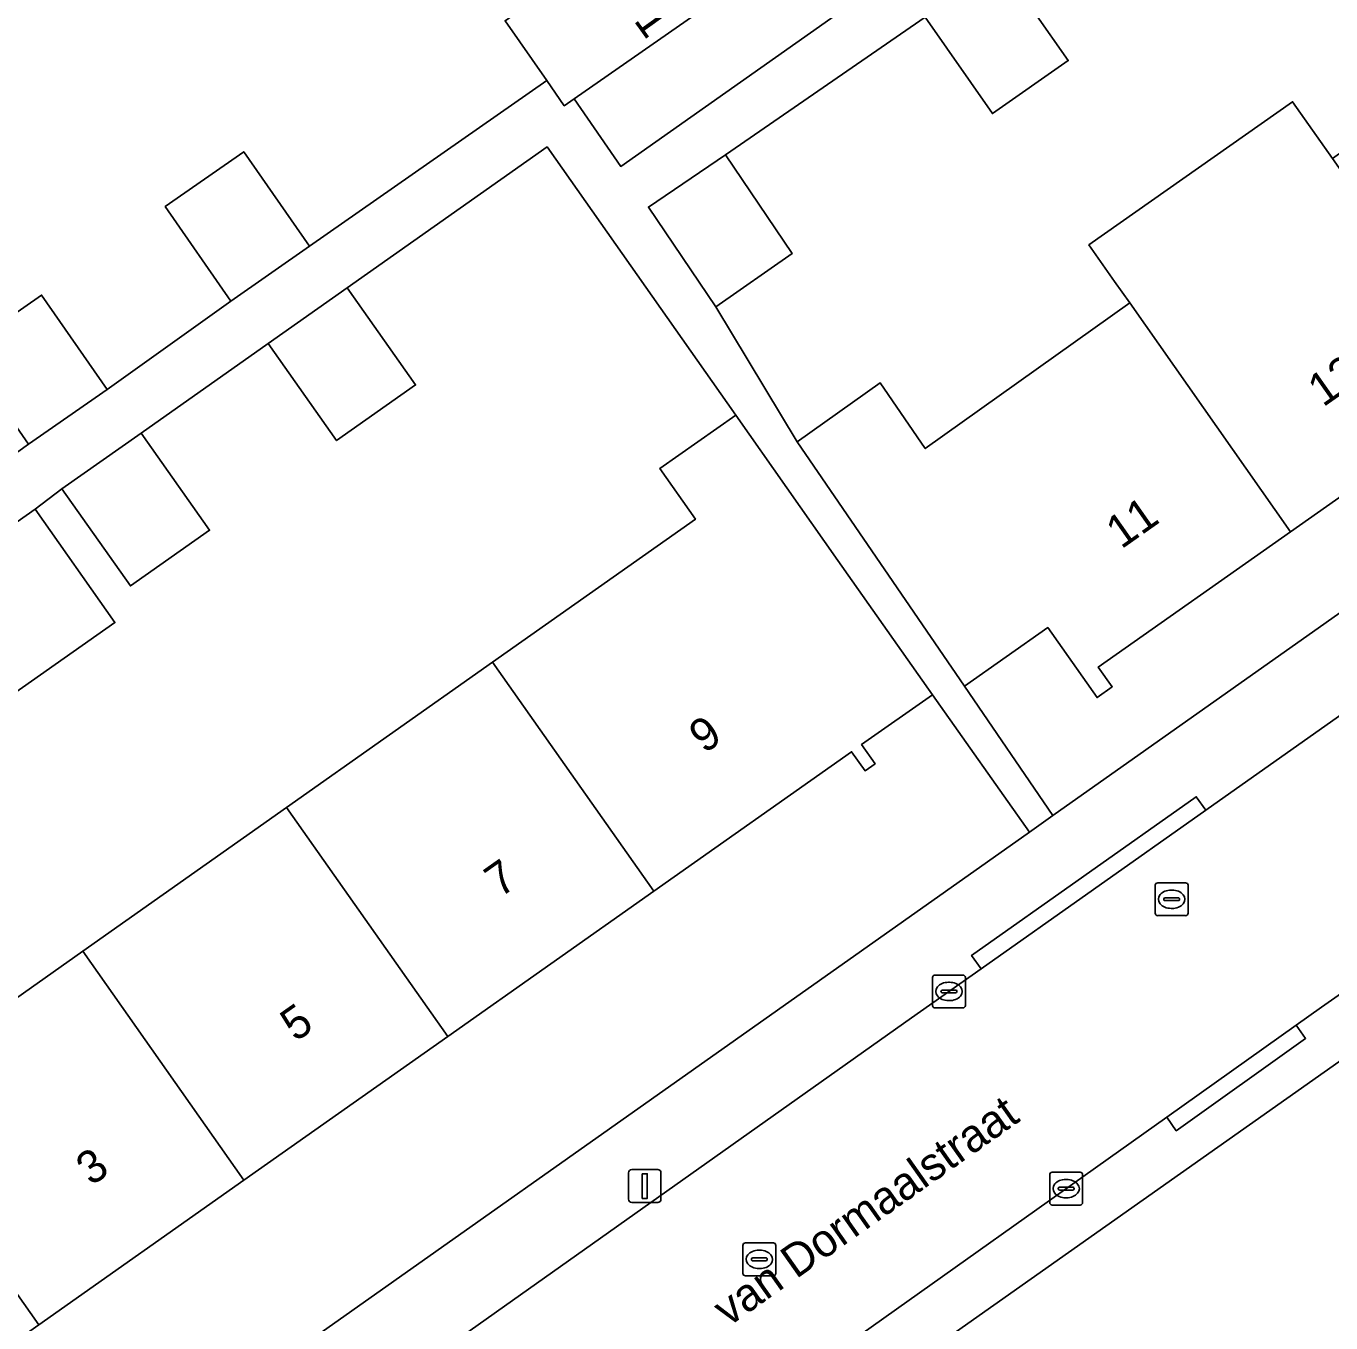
# Model space of a CAD drawing. Extents: x 159352 to 160617, y 385888 to 387323.
# Drawn here: x 160374.38 to 160414.12, y 386590.51 to 386630 of the extents above; entities that cross this region are included whole.
import ezdxf

# ---------------------------------------------------------------- set-up
doc = ezdxf.new("R2010")
doc.units = 0
for name, color, linetype in [('IMGEO_Erf', 7, 'Continuous'), ('IMGEO_Kolk', 7, 'Continuous'), ('IMGEO_Lichtmast', 7, 'Continuous'), ('IMGEO_Openbare_ruimte_label', 7, 'Continuous'), ('IMGEO_Pand', 7, 'Continuous'), ('IMGEO_Pand_nummerreeks', 7, 'Continuous'), ('IMGEO_Rijbaan_lokaal_open', 7, 'Continuous'), ('IMGEO_Rioolput', 7, 'Continuous'), ('IMGEO_Voetpad_open', 7, 'Continuous')]:
    doc.layers.add(name, color=color, linetype=linetype)

msp = doc.modelspace()

# ---------------------------------------------------------------- linework, layer by layer
at = {"layer": 'IMGEO_Erf'}
for points in [[(160437.693, 386632.04), (160431.493, 386627.68), (160425.294, 386623.32), (160419.095, 386618.96), (160412.895, 386614.6), (160407.038, 386610.481), (160407.462, 386609.878), (160406.998, 386609.552), (160405.5, 386611.682), (160402.96, 386609.895), (160405.654, 386605.959), (160447.286, 386635.354)], [(160404.069, 386631.88), (160406.12, 386628.944), (160403.814, 386627.334), (160401.763, 386630.269), (160395.686, 386626.073), (160397.715, 386623.075), (160395.388, 386621.45), (160397.864, 386617.342), (160400.395, 386619.132), (160401.767, 386617.132), (160407.995, 386621.567)], [(160370.687, 386614.569), (160374.456, 386617.264), (160372.453, 386620.14), (160374.847, 386621.807), (160376.849, 386618.93), (160380.617, 386621.625), (160378.614, 386624.501), (160381.008, 386626.168), (160383.01, 386623.291), (160390.238, 386628.336), (160388.966, 386630.158)], [(160407.995, 386621.567), (160407.534, 386622.222), (160406.754, 386623.331), (160412.955, 386627.692), (160414.17, 386625.964), (160420.343, 386630.36)], [(160372.482, 386599.273), (160376.102, 386601.824), (160382.31, 386606.2), (160388.586, 386610.625), (160394.767, 386614.982), (160393.68, 386616.524), (160395.993, 386618.151), (160390.246, 386626.318), (160384.156, 386622.031), (160386.242, 386619.07), (160383.833, 386617.374), (160381.747, 386620.335), (160377.88, 386617.606), (160379.966, 386614.645), (160377.557, 386612.949), (160375.471, 386615.91), (160374.658, 386615.289), (160377.081, 386611.835), (160371.718, 386608.073)], [(160453.027, 386625.721), (160378.222, 386572.978)], [(160374.063, 386583.653), (160404.937, 386605.453), (160401.983, 386609.637), (160399.826, 386608.117), (160400.237, 386607.534), (160399.933, 386607.32), (160399.522, 386607.903), (160393.498, 386603.657), (160387.222, 386599.232), (160381.014, 386594.856), (160374.765, 386590.452), (160368.972, 386586.368)]]:
    msp.add_lwpolyline(points, dxfattribs=at)
at = {"layer": 'IMGEO_Kolk'}
for p, q in [((160401.987, 386600.176), (160401.987, 386601.028)), ((160402.062, 386601.102), (160402.914, 386601.102)), ((160402.475, 386600.882), (160402.5, 386600.882)), ((160402.988, 386601.028), (160402.988, 386600.176)), ((160402.246, 386600.596), (160402.246, 386600.608)), ((160402.684, 386600.559), (160402.286, 386600.559)), ((160402.289, 386600.645), (160402.687, 386600.645)), ((160402.73, 386600.608), (160402.73, 386600.596)), ((160402.914, 386600.102), (160402.062, 386600.102)), ((160402.498, 386600.322), (160402.473, 386600.322)), ((160405.558, 386594.173), (160405.558, 386595.025)), ((160405.633, 386595.099), (160406.485, 386595.099)), ((160406.046, 386594.879), (160406.071, 386594.879)), ((160406.559, 386595.025), (160406.559, 386594.173)), ((160405.817, 386594.593), (160405.817, 386594.605)), ((160406.255, 386594.556), (160405.857, 386594.556)), ((160405.86, 386594.642), (160406.258, 386594.642)), ((160406.301, 386594.605), (160406.301, 386594.593)), ((160406.485, 386594.099), (160405.633, 386594.099)), ((160406.069, 386594.319), (160406.044, 386594.319))]:
    msp.add_line(p, q, dxfattribs=at)
for points in [[(160401.987, 386600.176), (160401.987, 386601.028)], [(160402.062, 386601.102), (160402.914, 386601.102)], [(160402.988, 386601.028), (160402.988, 386600.176)], [(160402.914, 386600.102), (160402.062, 386600.102)], [(160405.558, 386594.173), (160405.558, 386595.025)], [(160405.633, 386595.099), (160406.485, 386595.099)], [(160406.559, 386595.025), (160406.559, 386594.173)], [(160406.485, 386594.099), (160405.633, 386594.099)]]:
    msp.add_lwpolyline(points, dxfattribs=at)
for centre, radius, start, end in [((160402.064, 386601.026), 0.0765, 91.552, 178.448), ((160402.064, 386601.026), 0.0765, 91.552, 178.448), ((160402.912, 386601.026), 0.0765, 1.552, 88.448), ((160402.912, 386601.026), 0.0765, 1.552, 88.448), ((160402.286, 386600.605), 0.0403, 85.8775, 175.7526), ((160402.283, 386600.595), 0.0366, 178.938, 274.7102), ((160402.687, 386600.602), 0.043, 264.8664, 352.4533), ((160402.691, 386600.607), 0.0386, 1.7309, 96.639), ((160402.064, 386600.178), 0.0765, 181.552, 268.448), ((160402.064, 386600.178), 0.0765, 181.552, 268.448), ((160402.912, 386600.178), 0.0765, 271.552, 358.448), ((160402.912, 386600.178), 0.0765, 271.552, 358.448), ((160405.635, 386595.023), 0.0765, 91.552, 178.448), ((160405.635, 386595.023), 0.0765, 91.552, 178.448), ((160406.483, 386595.023), 0.0765, 1.552, 88.448), ((160406.483, 386595.023), 0.0765, 1.552, 88.448), ((160405.857, 386594.602), 0.0403, 85.8775, 175.7526), ((160405.854, 386594.592), 0.0366, 178.938, 274.7102), ((160406.258, 386594.599), 0.043, 264.8664, 352.4533), ((160406.262, 386594.604), 0.0386, 1.7309, 96.639), ((160405.635, 386594.175), 0.0765, 181.552, 268.448), ((160405.635, 386594.175), 0.0765, 181.552, 268.448), ((160406.483, 386594.175), 0.0765, 271.552, 358.448), ((160406.483, 386594.175), 0.0765, 271.552, 358.448)]:
    msp.add_arc(centre, radius, start, end, dxfattribs=at)
for centre, major_axis, ratio, start_param, end_param in [((160402.474, 386600.602), (-0.387, 0.002), 0.722429, 4.712389, 7.853982), ((160402.499, 386600.602), (-0.39, 0.002), 0.717154, 1.570796, 4.712389), ((160406.045, 386594.599), (-0.387, 0.002), 0.722429, 4.712389, 7.853982), ((160406.07, 386594.599), (-0.39, 0.002), 0.717154, 1.570796, 4.712389)]:
    msp.add_ellipse(centre, major_axis=major_axis, ratio=ratio, start_param=start_param, end_param=end_param, dxfattribs=at)
at = {"layer": 'IMGEO_Lichtmast'}
for p, q in [((160392.726, 386594.277), (160392.726, 386595.077)), ((160392.726, 386595.077), (160392.726, 386594.277)), ((160392.826, 386595.177), (160393.616, 386595.177)), ((160393.616, 386595.177), (160392.826, 386595.177)), ((160393.716, 386595.077), (160393.716, 386594.277)), ((160393.716, 386594.277), (160393.716, 386595.077)), ((160393.616, 386594.177), (160392.826, 386594.177)), ((160392.826, 386594.177), (160393.616, 386594.177))]:
    msp.add_line(p, q, dxfattribs=at)
msp.add_lwpolyline([(160393.146, 386595.052), (160393.296, 386595.052), (160393.296, 386594.302), (160393.146, 386594.302), (160393.146, 386595.052)], dxfattribs=at)
for centre, start, end in [((160392.826, 386595.077), 90, 180), ((160392.826, 386595.077), 90, 180), ((160393.616, 386595.077), 0, 90), ((160393.616, 386595.077), 360, 90), ((160392.826, 386594.277), 180, 270), ((160392.826, 386594.277), 180, 270), ((160393.616, 386594.277), 270, 0), ((160393.616, 386594.277), 270, 0)]:
    msp.add_arc(centre, 0.1, start, end, dxfattribs=at)
at = {"layer": 'IMGEO_Pand'}
for points in [[(160396.017, 386631.232), (160394.212, 386633.819), (160388.966, 386630.158), (160390.238, 386628.336), (160390.772, 386627.571), (160391.077, 386627.784)], [(160401.763, 386630.269), (160403.814, 386627.334), (160406.12, 386628.944), (160404.069, 386631.88)], [(160414.17, 386625.964), (160412.955, 386627.692), (160406.754, 386623.331), (160407.534, 386622.222), (160407.995, 386621.567), (160412.895, 386614.6), (160419.095, 386618.96)], [(160380.617, 386621.625), (160383.01, 386623.291), (160381.008, 386626.168), (160378.614, 386624.501)], [(160393.336, 386624.483), (160395.388, 386621.45), (160397.715, 386623.075), (160395.686, 386626.073)], [(160383.833, 386617.374), (160386.242, 386619.07), (160384.156, 386622.031), (160381.747, 386620.335)], [(160374.456, 386617.264), (160376.849, 386618.93), (160374.847, 386621.807), (160372.453, 386620.14)], [(160407.995, 386621.567), (160401.767, 386617.132), (160400.395, 386619.132), (160397.864, 386617.342), (160400.136, 386614.021), (160402.96, 386609.895), (160405.5, 386611.682), (160406.998, 386609.552), (160407.462, 386609.878), (160407.038, 386610.481), (160412.895, 386614.6)], [(160393.498, 386603.657), (160399.522, 386607.903), (160399.933, 386607.32), (160400.237, 386607.534), (160399.826, 386608.117), (160401.983, 386609.637), (160399.106, 386613.727), (160395.993, 386618.151), (160393.68, 386616.524), (160394.767, 386614.982), (160388.586, 386610.625)], [(160375.471, 386615.91), (160377.557, 386612.949), (160379.966, 386614.645), (160377.88, 386617.606)], [(160369.295, 386611.526), (160371.718, 386608.073), (160377.081, 386611.835), (160374.658, 386615.289)], [(160387.222, 386599.232), (160393.498, 386603.657), (160388.586, 386610.625), (160382.31, 386606.2)], [(160376.102, 386601.824), (160372.482, 386599.273), (160370.547, 386602.016), (160370.087, 386601.691), (160367.126, 386605.888), (160365.256, 386608.539), (160363.089, 386607.011), (160364.959, 386604.359), (160368.087, 386599.925), (160369.854, 386597.42), (160374.765, 386590.452), (160381.014, 386594.856)], [(160381.014, 386594.856), (160387.222, 386599.232), (160382.31, 386606.2), (160376.102, 386601.824)], [(160369.854, 386597.42), (160368.087, 386599.925), (160364.553, 386597.433), (160366.319, 386594.928), (160364.038, 386593.32), (160363.663, 386593.851), (160363.416, 386593.677), (160363.732, 386593.228), (160361.813, 386591.875), (160366.206, 386585.643), (160368.126, 386586.996), (160369.105, 386585.606), (160369.375, 386585.796), (160368.972, 386586.368), (160374.765, 386590.452)]]:
    msp.add_lwpolyline(points, close=True, dxfattribs=at)
at = {"layer": 'IMGEO_Rijbaan_lokaal_open'}
for points in [[(160449.182, 386633.57), (160436.477, 386624.643), (160419.189, 386612.389), (160410.31, 386606.122), (160403.466, 386601.291), (160401.347, 386599.795), (160372.499, 386579.374)], [(160396.017, 386631.232), (160391.077, 386627.784), (160392.489, 386625.721), (160400.403, 386631.301)], [(160376.946, 386573.983), (160389.943, 386583.179), (160395.371, 386587.019), (160398.714, 386589.384), (160409.12, 386596.773), (160413.063, 386599.573), (160413.84, 386600.125), (160425.408, 386608.232)]]:
    msp.add_lwpolyline(points, dxfattribs=at)
at = {"layer": 'IMGEO_Rioolput'}
for p, q in [((160408.771, 386602.984), (160408.771, 386603.836)), ((160408.846, 386603.91), (160409.698, 386603.91)), ((160409.259, 386603.69), (160409.284, 386603.69)), ((160409.772, 386603.836), (160409.772, 386602.984)), ((160409.03, 386603.404), (160409.03, 386603.416)), ((160409.468, 386603.367), (160409.07, 386603.367)), ((160409.073, 386603.453), (160409.471, 386603.453)), ((160409.282, 386603.13), (160409.257, 386603.13)), ((160409.514, 386603.416), (160409.514, 386603.404)), ((160409.698, 386602.91), (160408.846, 386602.91)), ((160396.212, 386592.019), (160396.212, 386592.871)), ((160396.287, 386592.945), (160397.139, 386592.945)), ((160397.213, 386592.871), (160397.213, 386592.019)), ((160396.471, 386592.439), (160396.471, 386592.451)), ((160396.909, 386592.402), (160396.511, 386592.402)), ((160396.514, 386592.488), (160396.912, 386592.488)), ((160396.7, 386592.725), (160396.725, 386592.725)), ((160396.955, 386592.451), (160396.955, 386592.439)), ((160396.723, 386592.165), (160396.698, 386592.165)), ((160397.139, 386591.945), (160396.287, 386591.945))]:
    msp.add_line(p, q, dxfattribs=at)
for points in [[(160408.771, 386602.984), (160408.771, 386603.836)], [(160408.846, 386603.91), (160409.698, 386603.91)], [(160409.772, 386603.836), (160409.772, 386602.984)], [(160409.698, 386602.91), (160408.846, 386602.91)], [(160396.212, 386592.019), (160396.212, 386592.871)], [(160396.287, 386592.945), (160397.139, 386592.945)], [(160397.213, 386592.871), (160397.213, 386592.019)], [(160397.139, 386591.945), (160396.287, 386591.945)]]:
    msp.add_lwpolyline(points, dxfattribs=at)
for centre, radius, start, end in [((160408.848, 386603.834), 0.0765, 91.552, 178.448), ((160408.848, 386603.834), 0.0765, 91.552, 178.448), ((160409.696, 386603.834), 0.0765, 1.552, 88.448), ((160409.696, 386603.834), 0.0765, 1.552, 88.448), ((160409.07, 386603.413), 0.0403, 85.8775, 175.7526), ((160409.067, 386603.403), 0.0366, 178.938, 274.7102), ((160409.471, 386603.41), 0.043, 264.8664, 352.4533), ((160409.475, 386603.415), 0.0386, 1.7309, 96.639), ((160408.848, 386602.986), 0.0765, 181.552, 268.448), ((160408.848, 386602.986), 0.0765, 181.552, 268.448), ((160409.696, 386602.986), 0.0765, 271.552, 358.448), ((160409.696, 386602.986), 0.0765, 271.552, 358.448), ((160396.289, 386592.869), 0.0765, 91.552, 178.448), ((160396.289, 386592.869), 0.0765, 91.552, 178.448), ((160397.137, 386592.869), 0.0765, 1.552, 88.448), ((160397.137, 386592.869), 0.0765, 1.552, 88.448), ((160396.511, 386592.448), 0.0403, 85.8775, 175.7526), ((160396.508, 386592.438), 0.0366, 178.938, 274.7102), ((160396.912, 386592.445), 0.043, 264.8664, 352.4533), ((160396.916, 386592.45), 0.0386, 1.7309, 96.639), ((160396.289, 386592.021), 0.0765, 181.552, 268.448), ((160396.289, 386592.021), 0.0765, 181.552, 268.448), ((160397.137, 386592.021), 0.0765, 271.552, 358.448), ((160397.137, 386592.021), 0.0765, 271.552, 358.448)]:
    msp.add_arc(centre, radius, start, end, dxfattribs=at)
for centre, major_axis, ratio, start_param, end_param in [((160409.258, 386603.41), (-0.387, 0.002), 0.722429, 4.712389, 7.853982), ((160409.283, 386603.41), (-0.39, 0.002), 0.717154, 1.570796, 4.712389), ((160396.699, 386592.445), (-0.387, 0.002), 0.722429, 4.712389, 7.853982), ((160396.724, 386592.445), (-0.39, 0.002), 0.717154, 1.570796, 4.712389)]:
    msp.add_ellipse(centre, major_axis=major_axis, ratio=ratio, start_param=start_param, end_param=end_param, dxfattribs=at)
at = {"layer": 'IMGEO_Voetpad_open'}
for points in [[(160447.286, 386635.354), (160405.654, 386605.959), (160404.937, 386605.453), (160374.063, 386583.653), (160368.958, 386580.05), (160370.183, 386578.379)], [(160400.403, 386631.301), (160392.489, 386625.721), (160391.077, 386627.784), (160390.772, 386627.571), (160390.238, 386628.336), (160383.01, 386623.291), (160380.617, 386621.625), (160376.849, 386618.93), (160374.456, 386617.264), (160370.687, 386614.569)], [(160369.295, 386611.526), (160374.658, 386615.289), (160375.471, 386615.91), (160377.88, 386617.606), (160381.747, 386620.335), (160384.156, 386622.031), (160390.246, 386626.318), (160395.993, 386618.151), (160399.106, 386613.727), (160401.983, 386609.637), (160404.937, 386605.453), (160405.654, 386605.959), (160402.96, 386609.895), (160400.136, 386614.021), (160397.864, 386617.342), (160395.388, 386621.45), (160393.336, 386624.483), (160395.686, 386626.073), (160401.763, 386630.269)], [(160451.942, 386626.902), (160449.582, 386625.237), (160449.87, 386624.83), (160445.926, 386622.047), (160445.638, 386622.455), (160434.038, 386614.272), (160430.351, 386611.686), (160430.637, 386611.277), (160425.694, 386607.823), (160425.408, 386608.232), (160413.84, 386600.125), (160413.063, 386599.573), (160413.349, 386599.172), (160409.414, 386596.362), (160409.12, 386596.773), (160398.714, 386589.384), (160395.371, 386587.019), (160395.642, 386586.627), (160390.175, 386582.844), (160389.943, 386583.179), (160376.946, 386573.983)], [(160378.222, 386572.978), (160453.027, 386625.721)], [(160372.499, 386579.374), (160401.347, 386599.795), (160403.466, 386601.291), (160403.178, 386601.699), (160410.022, 386606.53), (160410.31, 386606.122), (160419.189, 386612.389), (160436.477, 386624.643)]]:
    msp.add_lwpolyline(points, dxfattribs=at)
for points in [[(160410.31, 386606.122), (160410.022, 386606.53), (160403.178, 386601.699), (160403.466, 386601.291)], [(160413.063, 386599.573), (160409.12, 386596.773), (160409.414, 386596.362), (160413.349, 386599.172)]]:
    msp.add_lwpolyline(points, close=True, dxfattribs=at)

# ---------------------------------------------------------------- texts
at = {"layer": 'IMGEO_Openbare_ruimte_label'}
msp.add_text('van Dormaalstraat', height=1, rotation=35.2314, dxfattribs=at).set_placement((160395.767, 386590.375))
at = {"layer": 'IMGEO_Pand_nummerreeks'}
for s, rotation, p in [('3/G01', 305.6893, (160391.177, 386632.521)), ('13', 35.1166, (160413.883, 386618.376)), ('11', 35.1173, (160407.736, 386614.053)), ('9', 35.18, (160395.037, 386607.824)), ('7', 35.18, (160388.812, 386603.437)), ('5', 35.18, (160382.587, 386599.049)), ('3', 35.1796, (160376.363, 386594.661))]:
    msp.add_text(s, height=1, rotation=rotation, dxfattribs=at).set_placement(p)

doc.saveas('drawing.dxf')
